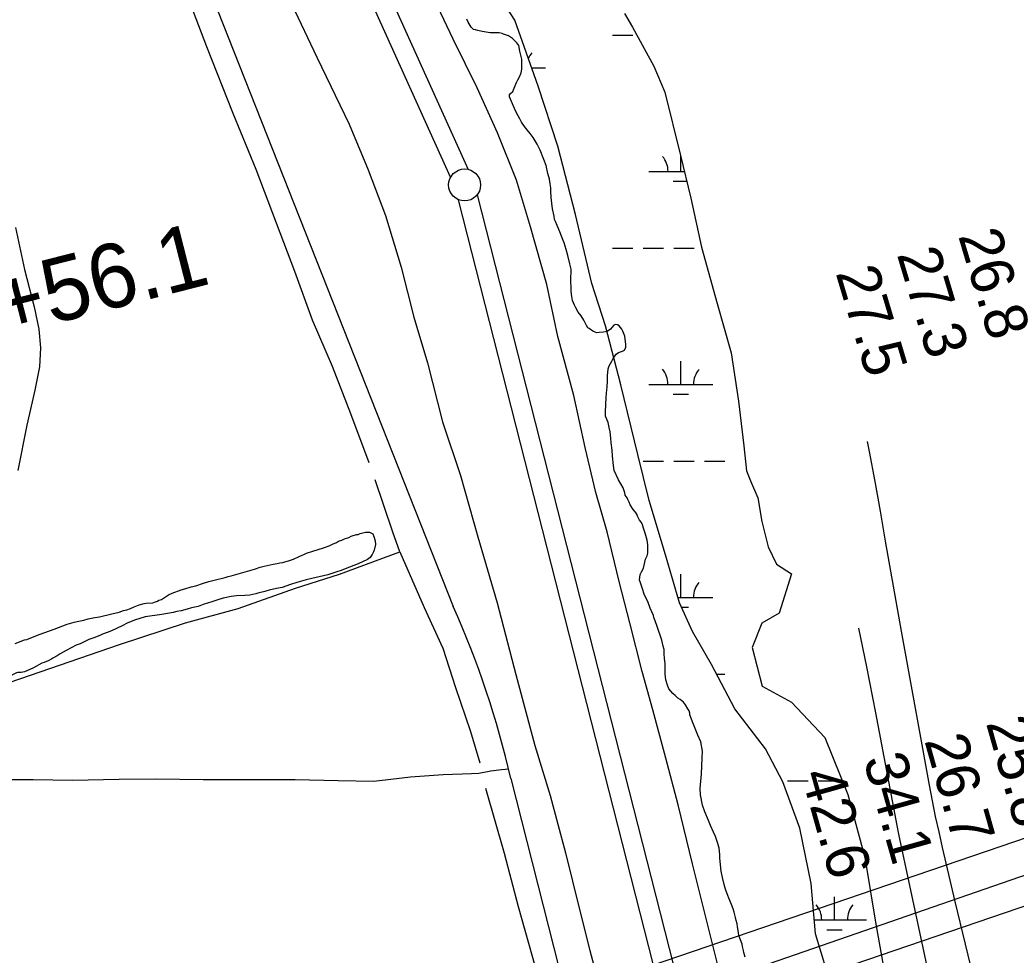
# Model space of a CAD drawing. Extents: x 3250478 to 3288318, y 788638 to 816472.
# Drawn here: x 3271963 to 3273520, y 806808 to 808269 of the extents above; entities that cross this region are included whole.
import ezdxf

# ---------------------------------------------------------------- set-up
doc = ezdxf.new("R2010")
doc.units = 0
for name, color, linetype in [('V-BRDG-OTLN', 7, 'Continuous'), ('V-DTCH-CNTR', 7, 'Continuous'), ('V-LEVE-TOET', 7, 'Continuous'), ('V-RIVR-RANG', 7, 'Continuous'), ('V-ROAD-CNTR', 7, 'Continuous'), ('V-SITE-VEGE', 7, 'Continuous'), ('V-SURV-IDEN', 7, 'Continuous'), ('V-SURV-LINE', 7, 'Continuous'), ('V-TOPO-MAJR', 7, 'Continuous'), ('V-TOPO-MINR', 7, 'Continuous'), ('V-TOPO-SHOR', 7, 'Continuous'), ('V-WETL-SWMP', 7, 'Continuous')]:
    doc.layers.add(name, color=color, linetype=linetype)

msp = doc.modelspace()

# ---------------------------------------------------------------- linework, layer by layer
at = {"layer": 'V-BRDG-OTLN'}
msp.add_lwpolyline([(3271586.7, 806221.2), (3276643.5, 807946.8), (3276611.2, 808041.2), (3271554.5, 806315.6)], close=True, dxfattribs=at)
at = {"layer": 'V-DTCH-CNTR'}
msp.add_lwpolyline([(3272668.7, 807091.4), (3272624.8, 807089.8), (3272573.7, 807086.1), (3272516.1, 807079.3), (3272460.8, 807080.5), (3272393.6, 807082.4), (3272311.1, 807081.9), (3272249.9, 807082.4), (3272176.5, 807083.2), (3272118.3, 807082.7), (3272045.5, 807081), (3271984.4, 807082.4), (3271932.3, 807081.9), (3271883.2, 807080.9), (3271828, 807080.7)], dxfattribs=at)
at = {"layer": 'V-LEVE-TOET'}
for points in [[(3273053.4, 806795), (3273034.7, 806869.6), (3273014.4, 806951.2), (3272991.7, 807043), (3272972.7, 807115.8), (3272952.2, 807191.4), (3272935.7, 807251.5), (3272916.2, 807327.3), (3272899.7, 807392.1), (3272880.7, 807469.4), (3272863.1, 807531.1), (3272846.3, 807601.3), (3272829, 807682.2), (3272803.9, 807774.3), (3272786.8, 807855.6), (3272761.3, 807945.6), (3272739.1, 808018.6), (3272709.7, 808092.5), (3272677.6, 808163), (3272640.5, 808239.1), (3272611.2, 808300.7)], [(3272388.5, 808292.9), (3272427.4, 808210.6), (3272477.8, 808106), (3272507.4, 808034.9), (3272534.7, 807963.6), (3272559.2, 807883), (3272578.9, 807804.7), (3272600.1, 807733.5), (3272623.4, 807641.4), (3272651.6, 807557.4), (3272678.8, 807461.5), (3272709.2, 807358.4), (3272738.4, 807246.6), (3272767.6, 807135.6), (3272791.8, 807057.9), (3272816, 806968.2), (3272837.7, 806879.8), (3272853.7, 806815.4), (3272869.1, 806759)]]:
    msp.add_lwpolyline(points, dxfattribs=at)
at = {"layer": 'V-ROAD-CNTR'}
for points in [[(3271670.9, 809786.4), (3271855.6, 809332.4), (3272212.3, 808436), (3272640.4, 807353)], [(3268249.8, 805082), (3271535.1, 806242), (3280405.6, 809312.9)], [(3272727, 807098.9), (3272715.7, 807097.5), (3272698.9, 807095.5), (3272680.4, 807092.2), (3272668.7, 807091.4)], [(3272730.6, 807084.4), (3272806.1, 806786.7), (3272965.8, 806160), (3273113.1, 805586.1), (3273279.2, 804941.5), (3273340.5, 804699.4)]]:
    msp.add_lwpolyline(points, dxfattribs=at)
msp.add_arc((3271249, 806736.9), 1521.8, 13.198, 23.8829, dxfattribs=at)
at = {"layer": 'V-SITE-VEGE'}
for points in [[(3272747.2, 808109.5), (3272744.4, 808114.3), (3272739.4, 808124), (3272736.2, 808130.6), (3272728.3, 808149.1), (3272728.2, 808152.2), (3272730, 808154), (3272733.5, 808157.2), (3272736.4, 808165.2), (3272739, 808171.5), (3272741.1, 808175.5), (3272743.7, 808180), (3272746.7, 808186.3), (3272747.5, 808192.1), (3272747.8, 808196.1), (3272747.6, 808207.6), (3272746.2, 808213.8), (3272744.3, 808220.4), (3272742.8, 808228.8), (3272739.6, 808233.2), (3272732.8, 808240.2), (3272726.5, 808244.1), (3272718.9, 808247), (3272716.7, 808247.9), (3272712.3, 808248.7), (3272705.6, 808249), (3272698.1, 808248.9), (3272685.6, 808250.9), (3272678.9, 808252.5), (3272675.3, 808253.3), (3272671.8, 808254.2), (3272668.6, 808257.7), (3272663.6, 808265.6), (3272661.7, 808270.4)], [(3272944.3, 807449.4), (3272943.3, 807456.5), (3272940, 807467.6), (3272938.1, 807473.7), (3272935.8, 807480.4), (3272934.4, 807483.9), (3272931.2, 807487.8), (3272928, 807494), (3272927, 807497.1), (3272925.2, 807500.1), (3272921.6, 807504.1), (3272917, 807511.5), (3272915.2, 807515.9), (3272913.3, 807519.9), (3272911.9, 807522.5), (3272908.8, 807526.5), (3272908.7, 807530.5), (3272905.9, 807538), (3272898.5, 807550.7), (3272891.6, 807565.2), (3272890.6, 807573.2), (3272889, 807587.4), (3272888.4, 807597.1), (3272887.3, 807608.7), (3272886.7, 807615.7), (3272885.6, 807625.5), (3272884.2, 807632.6), (3272882.3, 807640.1), (3272878.5, 807650.2), (3272878.4, 807656.9), (3272879.3, 807679.1), (3272880.4, 807692), (3272880.8, 807695.1), (3272881.5, 807705.8), (3272881.4, 807713.3), (3272882.5, 807724), (3272884.2, 807728.9), (3272888.1, 807736.1), (3272890.2, 807740.1), (3272895, 807746.8), (3272898.5, 807749.6), (3272904.7, 807751.5), (3272907.7, 807753.3), (3272909.9, 807757.8), (3272909.8, 807762.2), (3272908.2, 807775.1), (3272905.4, 807783), (3272903.6, 807786.1), (3272899.5, 807791.3), (3272896.8, 807792.6), (3272893.7, 807793.4), (3272891.5, 807792.1), (3272886.3, 807785.8), (3272880.6, 807782.5), (3272875.3, 807781.1), (3272868.6, 807780.6), (3272864.6, 807780.5), (3272861.9, 807781.3), (3272858.4, 807783), (3272852.5, 807786.9), (3272850.7, 807788.2), (3272848.4, 807791.7), (3272844.3, 807800.1), (3272840.2, 807806.7), (3272835.6, 807812.8), (3272831.5, 807820.3), (3272829.7, 807823.3), (3272828.3, 807826.9), (3272826.9, 807830.8), (3272825.4, 807837), (3272824.4, 807844.6), (3272824, 807866.7), (3272824.7, 807875.2), (3272824.6, 807879.6), (3272823.7, 807884.1), (3272822.3, 807888), (3272819.4, 807900.8), (3272817, 807910.6), (3272813.7, 807920.7), (3272812.3, 807924.7), (3272807.1, 807937.9), (3272802.5, 807948), (3272800.2, 807954.2), (3272798.8, 807957.3), (3272797.8, 807962.6), (3272795.4, 807974.1), (3272793.3, 807991.4), (3272793.1, 808001.6), (3272793, 808006.5), (3272792, 808013.1), (3272790.6, 808020.2), (3272788.2, 808029), (3272785.3, 808041.8), (3272782, 808051.1), (3272776, 808065.6), (3272771.4, 808074.9), (3272765, 808085.4), (3272760.4, 808091.5), (3272755.9, 808097.2), (3272751.8, 808102.5), (3272747.2, 808109.5)], [(3272221.1, 807380.6), (3272230.9, 807383.4), (3272238.4, 807385.3), (3272250.3, 807389.1), (3272258.7, 807391.9), (3272267.1, 807393.8), (3272284.3, 807398.2), (3272288.7, 807399.6), (3272293.6, 807400.5), (3272304.2, 807403.8), (3272329.8, 807411.4), (3272338.6, 807414.2), (3272345.2, 807415.7), (3272358.9, 807419), (3272365.6, 807420.1), (3272369.6, 807421), (3272374, 807421.5), (3272377.5, 807422.5), (3272382.8, 807424.4), (3272390.8, 807426.7), (3272399.6, 807430.9), (3272403.1, 807432.7), (3272407.9, 807434.6), (3272411, 807436), (3272421.2, 807439.3), (3272437.9, 807444.5), (3272446.8, 807447.7), (3272452, 807450), (3272457.8, 807452.8), (3272461.3, 807454.7), (3272466.1, 807456.5), (3272470.5, 807458.4), (3272477.1, 807460.7), (3272481.1, 807462.6), (3272489.5, 807465.4), (3272491.7, 807465.4), (3272494.8, 807466.8), (3272503.2, 807468.7), (3272509.4, 807468.8), (3272512.5, 807467.6), (3272514.8, 807466.3), (3272516.6, 807462.3), (3272518.5, 807455.2), (3272519.1, 807449.5), (3272517, 807441), (3272515.7, 807438.3), (3272514, 807433.9), (3272510.6, 807429.4), (3272506.6, 807426.2), (3272492.1, 807419.3), (3272478.4, 807414.1), (3272471.4, 807411.8), (3272465.2, 807409), (3272458.6, 807407.1), (3272449.3, 807403.8), (3272444.5, 807402.4), (3272419.7, 807396.6), (3272410.9, 807394.7), (3272395.9, 807390.4), (3272386.2, 807387.1), (3272373.4, 807382.5), (3272364.5, 807381), (3272353, 807378.5), (3272346, 807376.2), (3272334.9, 807373.8), (3272331.8, 807372.8), (3272322.5, 807370.4), (3272315, 807369.9), (3272301.7, 807369.6), (3272293.3, 807368.6), (3272280.9, 807365.7), (3272272.5, 807363.3), (3272263.2, 807360), (3272249.6, 807355.8), (3272242.1, 807353), (3272231.5, 807350.6), (3272224.8, 807348.7), (3272215.6, 807346.3), (3272208.5, 807344.8), (3272202.7, 807343.4), (3272185, 807340.4), (3272158.9, 807336.8), (3272151, 807334), (3272142.6, 807331.7), (3272131.1, 807326.6), (3272123.2, 807322.9), (3272106.5, 807314.6), (3272099.9, 807312.2), (3272092.4, 807309.4), (3272088.4, 807307.6), (3272079.2, 807303.9), (3272071.2, 807301.1), (3272057.6, 807294.6), (3272051.4, 807292.3), (3272035.6, 807284), (3272026.3, 807278.9), (3272021.5, 807275.7), (3272014.9, 807272.1), (3272011.9, 807270.2), (3272007.5, 807267.9), (3272001.3, 807265.2)], [(3273096.4, 806805), (3273094.4, 806812.5), (3273093.9, 806815.6), (3273092.5, 806821.8), (3273091.5, 806825.3), (3273086.4, 806839), (3273085.9, 806843.4), (3273084.4, 806853.2), (3273083.9, 806857.1), (3273082.4, 806862.4), (3273081.5, 806866.9), (3273079.1, 806875.3), (3273077.7, 806880.6), (3273074.9, 806887.2), (3273071.1, 806897.3), (3273069.3, 806901.7), (3273066.9, 806908.3), (3273065.1, 806913.2), (3273063.6, 806918.9), (3273060.8, 806929.5), (3273058.8, 806939.3), (3273057.1, 806959.6), (3273057, 806965.4), (3273056, 806975.6), (3273053.6, 806982.7), (3273050.3, 806993.7), (3273047.1, 807000.3), (3273042.4, 807010.9), (3273039.2, 807018.4), (3273033.6, 807032), (3273029.9, 807042.6), (3273026.9, 807058.5), (3273026.3, 807068.7), (3273027.4, 807079.8), (3273028.1, 807091), (3273029, 807116.3), (3273029.7, 807126.9), (3273027.2, 807141.5), (3273022.6, 807151.7), (3273015.1, 807170.2), (3273010, 807183.8), (3273009.9, 807186.5), (3273009, 807190), (3273006.7, 807193.1), (3273003, 807199.3), (3272999.9, 807203.2), (3272994.9, 807207.5), (3272991.3, 807209.7), (3272987.3, 807213.6), (3272983.2, 807217.1), (3272977.3, 807224.1), (3272975, 807229.8), (3272972.6, 807238.2), (3272971.5, 807247.5), (3272971.4, 807257.3), (3272971.7, 807263.5), (3272970.6, 807272.4), (3272970.1, 807278.6), (3272970, 807285.7), (3272968.5, 807291), (3272966.1, 807300.2), (3272958.7, 807321.4), (3272955.8, 807330.7), (3272954, 807335.5), (3272953, 807338.6), (3272947.9, 807350.5), (3272944.7, 807358.9), (3272938.6, 807372.1), (3272936.3, 807380.5), (3272932.5, 807391.5), (3272931.6, 807394.2), (3272932.3, 807402.6), (3272934.5, 807407.1), (3272937.5, 807412.9), (3272940.8, 807426.7), (3272943.3, 807432.1), (3272944.6, 807436.1), (3272944.3, 807449.4)], [(3271955.9, 807295), (3271970.9, 807300.6), (3271974.4, 807301.5), (3271985.5, 807306.1), (3271995.2, 807309.4), (3272017.2, 807317.4), (3272037.5, 807325.3), (3272048.1, 807328.2), (3272055.6, 807330.1), (3272063.1, 807331.5), (3272070.2, 807333.4), (3272080.4, 807335.8), (3272087.9, 807336.9), (3272106.9, 807341.2), (3272118.4, 807344.1), (3272125.4, 807346.4), (3272130.7, 807347.9), (3272136, 807349.7), (3272142.2, 807352.5), (3272149.7, 807355.3), (3272157.6, 807357.7), (3272160.7, 807358.2), (3272170.9, 807358.4), (3272173.6, 807359.7), (3272178.4, 807361.2), (3272180.6, 807362.5), (3272184.6, 807363.9), (3272195.6, 807371.2), (3272201.3, 807373.6), (3272205.3, 807375), (3272211, 807377.3), (3272215.4, 807378.7), (3272221.1, 807380.6)], [(3272001.3, 807265.2), (3271997.8, 807264.2), (3271984.6, 807257.3), (3271978.8, 807254.5), (3271970.5, 807250.8), (3271965.6, 807249.9), (3271960.3, 807249.8), (3271958.1, 807249.3), (3271950.6, 807245.6), (3271939.2, 807237.4), (3271921.6, 807228.2), (3271908.4, 807224), (3271876.2, 807213.2), (3271860.7, 807209.3), (3271851.9, 807206.9), (3271839.9, 807204.5), (3271832.4, 807203.5), (3271821.8, 807201.1)]]:
    msp.add_lwpolyline(points, dxfattribs=at)
at = {"layer": 'V-SURV-LINE'}
for points in [[(3271564.5, 810466.6), (3272663.7, 808035.6)], [(3272636.3, 808023.3), (3271537.2, 810454.2)], [(3273513.4, 804594.2), (3272648.6, 807988.2)], [(3272677.7, 807995.6), (3273542.5, 804601.6)]]:
    msp.add_lwpolyline(points, dxfattribs=at)
msp.add_circle((3272658.2, 808011.2), 25, dxfattribs=at)
at = {"layer": 'V-TOPO-MAJR'}
msp.add_lwpolyline([(3273286.9, 807610.7), (3273290.1, 807595), (3273298.9, 807548.3), (3273307.2, 807501.6), (3273315.2, 807454.8), (3273323.4, 807408), (3273331.7, 807361.2), (3273340.1, 807314.5), (3273383.8, 807074), (3273388.5, 807049.5), (3273393.4, 807025.1), (3273398.7, 807000.8), (3273404.2, 806976.5), (3273424.2, 806891.9), (3273440, 806825.4), (3273456, 806758.9)], dxfattribs=at)
at = {"layer": 'V-TOPO-MINR'}
msp.add_lwpolyline([(3273273.3, 807318.9), (3273285.8, 807258.4), (3273299.9, 807186.9), (3273331.7, 807019.1), (3273332.8, 807013.6), (3273333.8, 807008.2), (3273334.9, 807002.7), (3273336.1, 806997.3), (3273378.4, 806798), (3273399.9, 806692.8), (3273420.2, 806587.3), (3273438.7, 806481.5), (3273456.1, 806375.5), (3273493, 806138.3), (3273495.1, 806097.1), (3273491.7, 806056.9), (3273484.9, 806033.9)], dxfattribs=at)
at = {"layer": 'V-TOPO-SHOR'}
for points in [[(3272508.9, 807577.3), (3272480.6, 807653.7), (3272452, 807727.7), (3272420.7, 807800), (3272392.9, 807876), (3272364.3, 807951.4), (3272332.5, 808035.3), (3272296.7, 808122.7), (3272255.5, 808227), (3272218, 808325.9), (3272174.4, 808434.2), (3272131.7, 808538.8), (3272088.2, 808644.1)], [(3271956.8, 807945), (3271970.8, 807879.4), (3271986, 807820.9), (3271993, 807785.8), (3271995.8, 807756.7), (3271994, 807727.4), (3271987, 807690.5), (3271974.4, 807636.2), (3271960.3, 807565.1)], [(3272556.8, 807438), (3272545.9, 807468.8), (3272518.4, 807550.5)], [(3271612.3, 807124.5), (3271708.8, 807153), (3271791.9, 807180.8), (3271899.2, 807218.1), (3271995.1, 807250.6), (3272119.2, 807293.4), (3272222.4, 807327.5), (3272304.4, 807349.9), (3272393.9, 807381.7), (3272462.9, 807403.4), (3272556.8, 807438), (3272595.1, 807351.2), (3272624, 807287.8), (3272644.1, 807226.3), (3272667.2, 807157.6), (3272681.8, 807108.5)], [(3272690.6, 807069), (3272719.9, 806967.7), (3272741.8, 806884.5), (3272768.2, 806789.9), (3272788.1, 806711.3), (3272813.2, 806607.2), (3272837.9, 806524.7), (3272859.4, 806435.7), (3272887.6, 806324.5), (3272913.7, 806228), (3272938.6, 806134.4), (3272968.6, 806019.7)]]:
    msp.add_lwpolyline(points, dxfattribs=at)
at = {"layer": 'V-WETL-SWMP'}
for p, q in [((3272889.1, 808245.1), (3272921.1, 808245.1)), ((3272762.7, 808194.4), (3272784.5, 808194.4)), ((3272995.9, 808032.5), (3272995.9, 808055.8)), ((3272945.9, 808032.5), (3273001.6, 808032.5)), ((3272983.9, 808017), (3273005.3, 808017)), ((3272889, 807912.4), (3272921, 807912.4)), ((3272937, 807912.4), (3272969, 807912.4)), ((3272985, 807912.4), (3273017, 807912.4)), ((3272995.8, 807699.8), (3272995.8, 807735.8)), ((3272945.8, 807699.8), (3273045.8, 807699.8)), ((3272983.8, 807684.3), (3273007.8, 807684.3)), ((3272936.9, 807579.7), (3272968.9, 807579.7)), ((3272984.9, 807579.7), (3273016.9, 807579.7)), ((3273032.9, 807579.7), (3273064.9, 807579.7)), ((3272995.7, 807367.1), (3272995.7, 807403.1)), ((3272991.4, 807367.1), (3273045.7, 807367.1)), ((3272996.9, 807351.7), (3273007.7, 807351.7)), ((3273051.6, 807247), (3273064.8, 807247)), ((3273162.7, 807080.8), (3273194.7, 807080.8)), ((3273210.7, 807080.8), (3273242.7, 807080.8)), ((3273236, 806863.5), (3273236, 806899.5)), ((3273204.5, 806863.6), (3273286, 806863.5)), ((3273224, 806848.1), (3273248, 806848.1))]:
    msp.add_line(p, q, dxfattribs=at)
for points in [[(3272902.1, 807699), (3272878, 807791.3), (3272856.8, 807857.4), (3272831.2, 807964.9), (3272803.9, 808071.6), (3272772.8, 808165.4), (3272736.6, 808268.7), (3272686.5, 808346), (3272648.2, 808425.8), (3272613.5, 808499.4), (3272574.6, 808571.9), (3272521.6, 808669.4)], [(3272908, 808279.1), (3272920.5, 808257.6), (3272953.6, 808196.6), (3272971.1, 808156.1), (3272995.5, 808057.4), (3273011.7, 807990.4), (3273028.3, 807914), (3273052.5, 807826.1), (3273074.7, 807749), (3273086, 807673.8), (3273094.5, 807603.7), (3273098.5, 807564.9), (3273104.7, 807549), (3273116.1, 807522.4), (3273122.6, 807485.4), (3273132.1, 807446), (3273145.6, 807418.8), (3273168.9, 807404.1), (3273149.7, 807342.5), (3273122.2, 807327), (3273107.2, 807288.9), (3273123, 807228.6), (3273168.9, 807203.3), (3273220.8, 807148.2), (3273256.8, 807059.4), (3273283.2, 806960.9), (3273300.7, 806856.5), (3273314.8, 806778.1)], [(3273223.9, 806783.1), (3273206.4, 806841.8), (3273199.5, 806920.4), (3273181.9, 807006.6), (3273155, 807079.1), (3273128.1, 807130.5), (3273080.1, 807193), (3273043.6, 807262.1), (3273013.9, 807313.8), (3272993.9, 807358.5), (3272972, 807433.5), (3272946.3, 807518.3), (3272928.5, 807590), (3272902.1, 807699)]]:
    msp.add_lwpolyline(points, dxfattribs=at)
for centre, start, end in [((3272789.8, 808194.8), 139.2115, 156.139), ((3272940.7, 808032.9), 359.2115, 40.7552), ((3272940.6, 807700.3), 359.2115, 40.7552), ((3273051, 807700.2), 139.2115, 180.7552), ((3273050.9, 807367.6), 139.2115, 180.7552), ((3273180.8, 806864), 359.2115, 40.7552), ((3273291.3, 806864), 139.2115, 180.7552)]:
    msp.add_arc(centre, 35.2, start, end, dxfattribs=at)

# ---------------------------------------------------------------- texts
at = {"layer": 'V-RIVR-RANG'}
for s, rotation, p in [('26.8', 286.6883, (3273428.8, 807932.1)), ('27.3', 286.6883, (3273333.1, 807903.2)), ('27.5', 286.6883, (3273237.4, 807874.2)), ('25.8', 285.7683, (3273472.3, 807171.2)), ('26.7', 285.7683, (3273376.1, 807143.8)), ('34.1', 285.7683, (3273280.6, 807114.1)), ('42.6', 285.7683, (3273183.3, 807090.7))]:
    msp.add_text(s, height=67, rotation=rotation, dxfattribs=at).set_placement(p)
at = {"layer": 'V-SURV-IDEN'}
msp.add_text('2298+56.1', height=100, rotation=14.3075, dxfattribs=at).set_placement((3271647.7, 807700.4))

doc.saveas('drawing.dxf')
